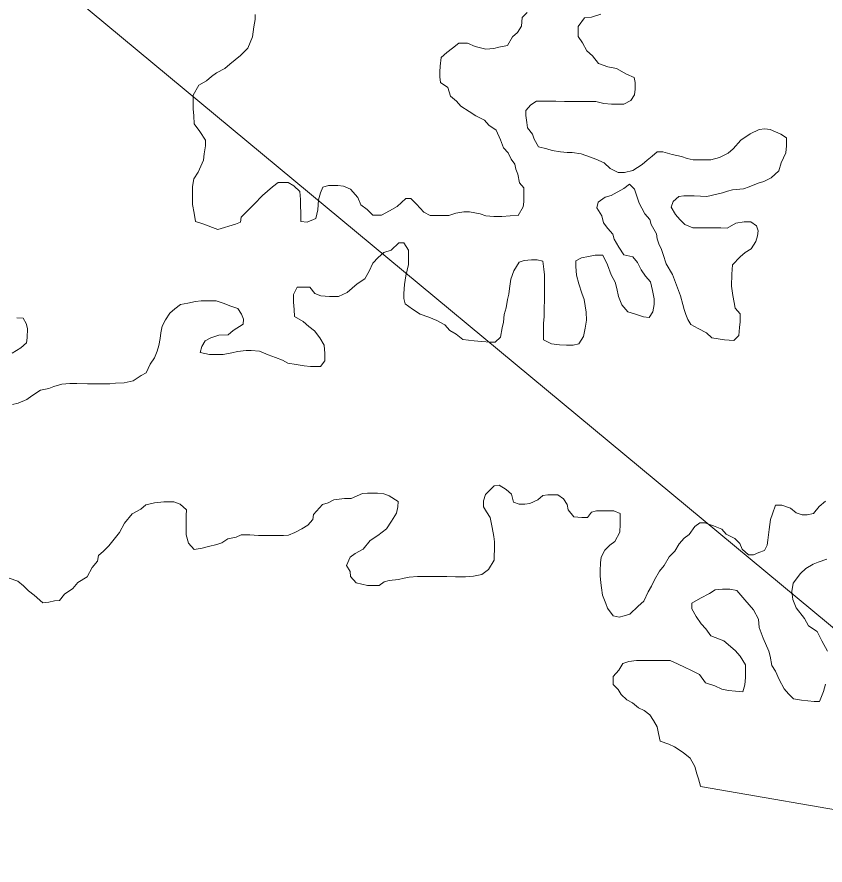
# Model space of a CAD drawing. Extents: x 553962 to 842807, y 8883888 to 9032388.
# Drawn here: x 804206 to 804529.8, y 9014916.1 to 9015255.9 of the extents above; entities that cross this region are included whole.
import ezdxf

# ---------------------------------------------------------------- set-up
doc = ezdxf.new("R2010")
doc.units = 0
doc.header["$LTSCALE"] = 20
doc.layers.add('25', color=7, linetype='Continuous', lineweight=13)
doc.layers.add('8', color=7, linetype='Continuous', lineweight=13)

msp = doc.modelspace()

# ---------------------------------------------------------------- linework, layer by layer
at = {"layer": '25'}
for points in [[(804301.37, 9015256.94), (804301.35, 9015254.94), (804300.83, 9015251.94), (804300.3, 9015247.94), (804298.51, 9015243.44), (804295.49, 9015240.46), (804291.21, 9015236.98), (804289.2, 9015235.24), (804285.93, 9015233.51), (804283.92, 9015232.02), (804281.91, 9015230.29), (804278.89, 9015228.55), (804276.61, 9015224.56), (804276.6, 9015222.56), (804276.57, 9015219.06), (804276.8, 9015216.3), (804277.02, 9015213.04), (804279.25, 9015210.02), (804281.48, 9015206.51), (804281.46, 9015204.25), (804280.93, 9015201), (804280.66, 9015198.5), (804278.63, 9015193.76), (804276.86, 9015191.01), (804276.33, 9015188.01), (804276.31, 9015184.76), (804276.28, 9015180.75), (804277, 9015177.24), (804277.48, 9015173.99), (804280.47, 9015172.96), (804286.46, 9015170.67)], [(804286.46, 9015170.67), (804293.48, 9015172.88), (804295.48, 9015173.62), (804295.75, 9015175.62), (804299.02, 9015178.85), (804301.04, 9015180.84), (804304.32, 9015184.32), (804306.33, 9015186.06), (804308.35, 9015187.8), (804310.61, 9015189.54), (804314.61, 9015189.51), (804316.85, 9015188.25), (804319.34, 9015185.98), (804319.56, 9015182.72), (804319.54, 9015180.47), (804319.77, 9015177.21), (804319.74, 9015173.96), (804322.24, 9015173.69), (804325.76, 9015175.17), (804326.53, 9015178.67), (804326.82, 9015182.67), (804327.59, 9015185.42), (804328.6, 9015187.67), (804330.86, 9015188.4), (804334.61, 9015188.38), (804336.86, 9015188.11), (804339.6, 9015186.84), (804342.58, 9015183.57), (804343.81, 9015180.56), (804346.29, 9015178.79), (804348.53, 9015176.52), (804352.03, 9015176.5), (804355.29, 9015178.23), (804358.31, 9015179.96), (804361.83, 9015183.19), (804363.84, 9015183.18), (804366.07, 9015180.91), (804369.04, 9015177.64), (804371.54, 9015176.37), (804373.79, 9015176.35), (804375.79, 9015176.34), (804379.04, 9015176.32), (804381.8, 9015177.3), (804385.05, 9015177.78), (804387.3, 9015177.77), (804391.55, 9015176.99), (804393.8, 9015176.22), (804397.04, 9015175.95), (804400.3, 9015175.93), (804403.55, 9015176.16), (804406.8, 9015176.38), (804408.83, 9015179.88), (804409.1, 9015181.88), (804409.11, 9015184.13), (804409.14, 9015187.38), (804407.4, 9015189.4), (804406.68, 9015192.91), (804405.94, 9015194.92), (804405.46, 9015196.92), (804403.97, 9015198.94), (804402.74, 9015201.45), (804401, 9015203.46), (804399.78, 9015206.72), (804398.06, 9015210.49), (804395.07, 9015212.51), (804393.34, 9015214.53), (804389.85, 9015216.3), (804387.11, 9015218.07), (804383.87, 9015220.1), (804382.14, 9015222.11), (804379.65, 9015224.13), (804378.68, 9015227.64), (804375.69, 9015229.67), (804375.46, 9015231.92), (804375.48, 9015233.92), (804375.49, 9015236.18), (804376.02, 9015239.68), (804378.29, 9015241.67), (804380.55, 9015243.4), (804383.07, 9015245.39), (804386.57, 9015245.37), (804389.56, 9015244.1), (804393.8, 9015243.06), (804397.06, 9015243.29), (804399.06, 9015243.78), (804402.57, 9015244.51), (804404.6, 9015248), (804406.61, 9015249.74), (804408.13, 9015252.23), (804408.41, 9015255.74), (804410.42, 9015257.73)], [(804439.93, 9015257.03), (804436.17, 9015255.8), (804433.42, 9015255.57), (804430.89, 9015252.08), (804430.87, 9015250.08), (804430.86, 9015248.08), (804432.59, 9015245.56), (804434.32, 9015242.3), (804436.55, 9015240.28), (804439.03, 9015237.26), (804442.77, 9015235.98), (804446.27, 9015235.21), (804450.25, 9015232.93), (804453.24, 9015231.66), (804453.73, 9015229.65), (804453.71, 9015226.9), (804453.44, 9015224.64), (804451.92, 9015222.4), (804449.16, 9015220.92), (804447.16, 9015220.93), (804444.16, 9015220.95), (804441.16, 9015221.22), (804437.91, 9015221.99), (804434.16, 9015222.02), (804430.91, 9015222.04), (804428.66, 9015222.06), (804425.41, 9015222.08)], [(804425.41, 9015222.08), (804421.91, 9015222.1), (804419.91, 9015222.11), (804417.9, 9015222.13), (804414.15, 9015222.15), (804411.89, 9015220.66), (804409.87, 9015218.42), (804409.86, 9015216.42), (804410.34, 9015213.66), (804410.57, 9015211.41), (804412.55, 9015208.89), (804413.29, 9015206.88), (804415.02, 9015203.87), (804418.26, 9015203.1), (804420.5, 9015202.33), (804423.75, 9015201.81), (804426.5, 9015201.54), (804428.5, 9015201.53), (804432, 9015201), (804435.74, 9015199.73), (804437.99, 9015198.96), (804441.23, 9015197.44), (804443.71, 9015195.17), (804446.95, 9015193.64), (804449.45, 9015193.63), (804452.71, 9015194.36), (804456.48, 9015196.84), (804458.49, 9015198.58), (804460.5, 9015200.06), (804462.52, 9015201.8), (804464.77, 9015201.79), (804468.52, 9015200.76), (804472.26, 9015199.99), (804474.5, 9015199.22), (804477, 9015198.7), (804480.25, 9015198.68), (804484, 9015198.66), (804487.51, 9015199.64), (804491.03, 9015201.36), (804493.04, 9015203.1), (804496.07, 9015206.59), (804499.84, 9015209.07), (804503.36, 9015210.8), (804505.61, 9015211.03), (804507.86, 9015210.77), (804512.1, 9015208.98), (804514.34, 9015207.47), (804514.31, 9015204.21), (804514.04, 9015201.46), (804512.26, 9015197.47), (804511.23, 9015194.22), (804508.21, 9015191.49), (804505.2, 9015190), (804502.94, 9015189.27), (804499.43, 9015187.79), (804497.17, 9015187.05), (804492.67, 9015186.58), (804490.66, 9015186.1), (804488.66, 9015185.36), (804482.39, 9015183.9), (804477.39, 9015184.18), (804475.39, 9015184.19), (804473.14, 9015184.21), (804471.14, 9015183.97), (804468.87, 9015181.98), (804468.1, 9015179.74), (804469.83, 9015176.72), (804471.57, 9015174.7), (804473.55, 9015172.69), (804476.8, 9015171.42), (804480.55, 9015171.39), (804484.3, 9015171.37), (804488.05, 9015171.34), (804490.55, 9015171.32), (804494.07, 9015173.3), (804497.32, 9015173.78), (804500.07, 9015173.76), (804502.31, 9015172.25), (804503.05, 9015170.24), (804502.78, 9015168.24), (804502.02, 9015165.99), (804500.24, 9015163), (804497.73, 9015161.51), (804495.72, 9015159.77), (804492.69, 9015156.54), (804492.41, 9015152.79), (804492.37, 9015148.03), (804492.85, 9015144.27), (804493.32, 9015141.51), (804493.81, 9015139.26), (804495.79, 9015136.99), (804495.77, 9015133.74), (804495.5, 9015131.49), (804495.22, 9015128.23), (804493.21, 9015126.24), (804489.46, 9015126.52), (804484.46, 9015127.3), (804482.23, 9015129.32), (804478.99, 9015131.09), (804476, 9015132.62), (804474.76, 9015134.63)], [(804474.76, 9015134.63), (804474.03, 9015136.64), (804473.29, 9015138.64), (804472.81, 9015140.65), (804471.84, 9015144.16), (804470.61, 9015147.42), (804469.88, 9015149.43), (804468.65, 9015152.69), (804466.18, 9015156.96), (804464.96, 9015160.73), (804464.22, 9015162.74), (804463.24, 9015165), (804462.5, 9015167), (804462.27, 9015169.01), (804460.05, 9015172.78), (804459.56, 9015174.78), (804457.58, 9015177.05), (804456.35, 9015179.31), (804455.36, 9015181.32), (804454.14, 9015184.84), (804453.4, 9015186.84), (804451.42, 9015188.86), (804449.15, 9015187.12), (804444.13, 9015184.4), (804441.62, 9015183.66), (804438.86, 9015181.68), (804438.34, 9015179.43), (804440.32, 9015176.16), (804441.04, 9015173.4), (804442.78, 9015171.14), (804444.76, 9015168.87), (804445.25, 9015166.87), (804447.22, 9015163.6), (804449.2, 9015160.58), (804452.7, 9015159.81), (804454.68, 9015157.54), (804456.16, 9015154.53), (804457.89, 9015152.01), (804459.87, 9015149.75), (804460.6, 9015146.24), (804461.32, 9015142.98), (804461.3, 9015140.72), (804460.78, 9015137.72), (804459.26, 9015135.48), (804457.02, 9015135.75), (804453.77, 9015136.77), (804450.78, 9015137.79), (804448.3, 9015140.56), (804447.07, 9015143.82), (804446.35, 9015147.08), (804445.62, 9015149.59), (804444.14, 9015152.6), (804442.67, 9015156.62), (804440.7, 9015160.39), (804437.69, 9015160.41), (804434.94, 9015159.93), (804432.18, 9015159.44), (804429.92, 9015158.21), (804429.91, 9015155.95), (804430.13, 9015152.45), (804431.1, 9015148.94), (804432.33, 9015145.17), (804433.31, 9015142.66), (804434.02, 9015137.65), (804434.24, 9015134.4), (804433.72, 9015131.14), (804432.94, 9015127.89), (804431.17, 9015124.9), (804428.92, 9015124.42), (804426.16, 9015124.43), (804423.41, 9015124.45), (804420.17, 9015124.97), (804416.93, 9015126.5), (804416.94, 9015128.5), (804416.98, 9015133.26), (804417.25, 9015135.76), (804417.27, 9015139.01), (804417.3, 9015142.52), (804417.31, 9015144.52), (804417.33, 9015146.77), (804417.35, 9015148.78), (804417.38, 9015152.53), (804417.14, 9015154.79), (804416.67, 9015158.04), (804414.42, 9015158.56), (804412.17, 9015158.57), (804409.17, 9015158.34), (804407.16, 9015157.61), (804405.13, 9015154.12), (804403.86, 9015150.87), (804403.33, 9015147.12), (804403.06, 9015144.86), (804402.54, 9015142.62), (804402.02, 9015139.36), (804401.25, 9015136.62), (804400.97, 9015133.61), (804400.46, 9015131.36), (804399.68, 9015127.61), (804397.66, 9015125.62), (804395.66, 9015125.64), (804392.16, 9015125.91)], [(804392.16, 9015125.91), (804389.16, 9015126.18), (804384.66, 9015126.71), (804381.93, 9015128.73), (804379.44, 9015130.25), (804377.46, 9015132.52), (804374.22, 9015134.29), (804370.98, 9015135.56), (804367.48, 9015136.84), (804364.5, 9015138.86), (804361.51, 9015140.88), (804361.03, 9015143.14), (804361.04, 9015145.14), (804361.32, 9015148.65), (804361.85, 9015152.15), (804362.88, 9015156.65), (804362.91, 9015160.4), (804362.93, 9015162.4), (804360.95, 9015165.42), (804358.95, 9015165.44), (804355.92, 9015162.45), (804352.92, 9015161.47), (804350.65, 9015159.48), (804348.63, 9015157.24), (804347.11, 9015154), (804345.33, 9015151), (804342.32, 9015149.02), (804338.29, 9015145.54), (804334.77, 9015143.82), (804331.27, 9015143.84), (804327.77, 9015144.11), (804325.28, 9015145.13), (804323.3, 9015147.65), (804321.3, 9015147.66), (804318.3, 9015147.68), (804316.77, 9015144.68), (804316.75, 9015141.68), (804316.98, 9015138.68), (804317.2, 9015135.92), (804320.69, 9015133.89), (804322.93, 9015131.88), (804325.16, 9015130.11), (804327.39, 9015127.34), (804329.12, 9015124.32), (804329.35, 9015121.07), (804329.32, 9015118.06), (804327.56, 9015115.82), (804325.56, 9015115.84), (804323.56, 9015115.85), (804321.06, 9015116.12), (804317.81, 9015116.64), (804314.56, 9015117.16), (804312.32, 9015118.43), (804309.58, 9015119.45), (804306.58, 9015120.47), (804303.09, 9015121.99), (804299.84, 9015122.26), (804297.84, 9015122.28), (804294.34, 9015121.8), (804292.08, 9015121.32), (804288.58, 9015120.59), (804286.58, 9015120.6), (804283.07, 9015120.62), (804279.33, 9015121.4), (804280.1, 9015123.9), (804281.36, 9015126.14), (804283.62, 9015127.38), (804286.88, 9015128.36), (804290.64, 9015128.58), (804292.65, 9015130.32), (804296.67, 9015132.8), (804296.69, 9015134.8), (804295.95, 9015136.81), (804294.47, 9015139.08), (804291.22, 9015140.1), (804288.98, 9015141.11), (804285.74, 9015142.14), (804282.49, 9015142.16), (804279.74, 9015142.18), (804277.48, 9015141.94), (804274.48, 9015141.21), (804271.47, 9015140.73), (804269.21, 9015138.99), (804267.19, 9015137.25), (804265.42, 9015134.51), (804264.15, 9015132.02), (804263.63, 9015129.26), (804263.36, 9015127.01), (804262.84, 9015124.26), (804262.08, 9015122.02), (804261.05, 9015119.27), (804259.28, 9015116.78), (804257.76, 9015113.28), (804255.75, 9015112.29), (804252.48, 9015110.06), (804248.97, 9015109.33), (804245.47, 9015109.11), (804243.22, 9015108.87), (804240.22, 9015108.89), (804238.22, 9015108.9), (804236.21, 9015108.92)], [(804204.04, 9015121.15), (804207.56, 9015123.38), (804209.83, 9015125.36), (804210.09, 9015127.36), (804210.12, 9015131.12), (804209.64, 9015133.13), (804208.4, 9015135.14), (804205.9, 9015135.4)], [(804236.21, 9015108.92), (804234.21, 9015108.93), (804229.96, 9015108.96), (804227.21, 9015108.98), (804223.96, 9015108.75), (804220.7, 9015107.77), (804218.69, 9015107.03), (804215.44, 9015106.3), (804211.92, 9015104.07), (804209.9, 9015102.58), (804206.39, 9015101.1), (804204.14, 9015100.62)], [(804236.15, 9015035.31), (804238.17, 9015037.8), (804238.69, 9015040.05), (804240.7, 9015041.79), (804242.72, 9015044.03), (804247.02, 9015049.26), (804249.04, 9015053), (804252.07, 9015056.74), (804255.59, 9015058.72), (804257.6, 9015060.46), (804261.11, 9015061.18), (804264.87, 9015061.66), (804268.87, 9015061.64), (804271.36, 9015060.62), (804273.85, 9015058.35), (804273.83, 9015056.09), (804273.81, 9015053.34), (804273.79, 9015051.09), (804273.77, 9015048.33), (804274.74, 9015045.07), (804276.98, 9015042.55), (804280.23, 9015043.03), (804282.74, 9015043.77), (804286, 9015044.5), (804288, 9015045.24), (804290.52, 9015046.72), (804293.77, 9015047.45), (804295.78, 9015048.44), (804299.28, 9015048.42), (804302.78, 9015048.14), (804304.78, 9015048.13), (804306.78, 9015048.12), (804308.78, 9015048.1), (804310.78, 9015048.09), (804312.78, 9015048.08), (804314.79, 9015048.31), (804317.3, 9015049.3), (804320.06, 9015050.78), (804322.57, 9015052.27), (804324.59, 9015054.51), (804324.85, 9015056.51), (804328.39, 9015060.49), (804330.64, 9015061.23), (804332.9, 9015062.46), (804337.16, 9015062.94), (804339.91, 9015062.92), (804344.43, 9015064.89), (804346.43, 9015065.13), (804348.43, 9015065.11), (804350.43, 9015065.1), (804352.93, 9015064.83), (804355.18, 9015064.07), (804358.66, 9015061.79), (804358.64, 9015059.54), (804358.12, 9015057.04), (804356.1, 9015053.8), (804354.07, 9015050.81), (804350.55, 9015048.08), (804347.54, 9015046.09), (804344.76, 9015042.61), (804341.49, 9015040.88), (804339.48, 9015039.39), (804337.96, 9015036.14), (804339.44, 9015033.63), (804339.67, 9015031.62), (804341.9, 9015029.11), (804344.15, 9015028.59), (804346.4, 9015028.08), (804348.4, 9015028.06), (804351.15, 9015028.04), (804353.16, 9015029.53), (804355.17, 9015030.02), (804358.92, 9015030.5), (804361.18, 9015030.98), (804363.18, 9015031.47), (804366.43, 9015031.7), (804368.44, 9015031.68), (804370.44, 9015031.67), (804372.94, 9015031.66), (804376.19, 9015031.63), (804378.19, 9015031.62), (804381.69, 9015031.6), (804383.69, 9015031.58), (804385.69, 9015031.57), (804388.94, 9015031.8), (804392.2, 9015032.53), (804394.97, 9015034.51), (804397.25, 9015038.25), (804397.26, 9015040.26), (804397.28, 9015042.26), (804397.3, 9015045.51), (804397.07, 9015047.77), (804396.35, 9015051.28), (804395.63, 9015055.29), (804394.14, 9015057.55), (804392.91, 9015059.56), (804392.93, 9015062.06), (804393.7, 9015064.56), (804397.22, 9015068.04), (804399.23, 9015068.28), (804401.96, 9015066.51)], [(804401.96, 9015066.51), (804404.2, 9015064.74), (804404.93, 9015061.48), (804407.17, 9015060.72), (804409.42, 9015060.7), (804411.43, 9015060.94), (804414.69, 9015062.42), (804416.7, 9015064.16), (804418.71, 9015064.4), (804420.71, 9015064.38), (804422.71, 9015064.37), (804424.95, 9015062.86), (804426.43, 9015060.59), (804426.91, 9015058.34), (804429.14, 9015055.57), (804432.39, 9015055.3), (804434.64, 9015055.28), (804436.16, 9015057.52), (804438.17, 9015058.01), (804440.17, 9015058), (804442.17, 9015057.98), (804445.17, 9015057.96), (804447.66, 9015056.95), (804447.65, 9015054.94), (804447.63, 9015052.69), (804447.6, 9015049.44), (804445.58, 9015045.7), (804443.56, 9015044.21), (804441.55, 9015042.22), (804440.03, 9015039.47), (804439.76, 9015037.22), (804439.73, 9015033.97), (804439.72, 9015031.96), (804439.95, 9015029.21), (804440.18, 9015027.2), (804440.66, 9015024.2), (804441.88, 9015020.93), (804442.62, 9015018.93), (804444.85, 9015015.91), (804447.35, 9015015.39), (804449.35, 9015015.88), (804451.61, 9015016.61), (804454.88, 9015019.85), (804457.15, 9015021.84), (804458.93, 9015025.58), (804460.2, 9015027.82), (804461.46, 9015030.32), (804463.49, 9015033.81), (804465.26, 9015036.05), (804467.29, 9015039.54), (804469.56, 9015041.78), (804471.33, 9015044.77), (804473.35, 9015047.01), (804475.36, 9015048.5), (804477.64, 9015051.74), (804479.65, 9015053.23), (804481.65, 9015053.22), (804485.14, 9015051.94), (804488.38, 9015050.67), (804490.12, 9015048.65), (804493.6, 9015046.88), (804495.59, 9015044.86), (804496.57, 9015042.6), (804499.06, 9015040.33), (804501.06, 9015040.32), (804503.32, 9015041.31), (804505.57, 9015042.04), (804506.59, 9015044.29), (804506.86, 9015046.29), (804507.39, 9015050.54), (804507.92, 9015054.54), (804508.69, 9015056.79), (804509.96, 9015060.29), (804512.47, 9015060.27), (804515.96, 9015059), (804518.2, 9015057.23), (804520.69, 9015056.46), (804522.69, 9015056.45), (804525.2, 9015056.94), (804527.47, 9015059.67), (804529.99, 9015061.91)], [(804530.56, 9015038.62), (804527.05, 9015037.4), (804525.04, 9015036.66), (804522.03, 9015034.92), (804520.01, 9015032.94), (804516.98, 9015028.95), (804516.45, 9015025.7), (804516.93, 9015022.44), (804518.16, 9015019.18), (804521.62, 9015014.9), (804523.1, 9015011.88), (804526.59, 9015009.61), (804528.56, 9015005.84), (804530.78, 9015001.82)], [(804202.86, 9015031.03), (804206.35, 9015029.75), (804208.59, 9015027.98), (804210.57, 9015025.97), (804212.81, 9015024.2), (804216.29, 9015021.18), (804218.79, 9015021.41), (804221.04, 9015021.89), (804223.05, 9015022.13), (804225.07, 9015024.62), (804228.34, 9015026.85), (804230.36, 9015029.34), (804234.12, 9015031.57), (804236.15, 9015035.31)], [(804520.38, 9014982.11), (804517.13, 9014982.63), (804515.14, 9014984.65), (804513.41, 9014986.66), (804511.43, 9014990.43), (804509.96, 9014993.7), (804508.48, 9014995.96), (804507.75, 9014999.72), (804507.27, 9015001.72), (804505.06, 9015007), (804503.34, 9015011.26), (804503.11, 9015014.52), (804501.14, 9015018.29), (804499.41, 9015020.3), (804497.67, 9015022.32), (804494.45, 9015026.09), (804491.7, 9015026.61), (804488.7, 9015026.63), (804485.7, 9015026.4), (804483.43, 9015024.92), (804479.92, 9015022.94), (804476.4, 9015020.96), (804476.38, 9015018.7), (804478.11, 9015015.69), (804480.09, 9015012.67), (804482.08, 9015010.65), (804484.06, 9015007.89), (804489.29, 9015005.85), (804493.76, 9015002.06), (804495.75, 9014999.8), (804497.97, 9014996.28), (804497.96, 9014994.28), (804497.93, 9014991.27), (804497.66, 9014988.27), (804496.89, 9014985.52), (804493.89, 9014985.79), (804491.14, 9014986.06), (804488.4, 9014986.58), (804485.65, 9014987.85), (804481.91, 9014989.12), (804479.44, 9014992.4), (804475.95, 9014994.17), (804473.7, 9014995.19), (804470.71, 9014996.71), (804467.72, 9014997.98), (804464.72, 9014998), (804461.72, 9014998.02), (804459.72, 9014998.03), (804457.22, 9014998.05), (804454.22, 9014998.07), (804451.21, 9014997.59), (804448.7, 9014996.86), (804447.18, 9014994.11), (804444.91, 9014991.62), (804444.89, 9014988.37), (804446.88, 9014986.35), (804448.11, 9014984.34), (804450.34, 9014982.32), (804452.59, 9014981.06), (804455.07, 9014979.04), (804457.32, 9014978.02), (804459.55, 9014976.25), (804461.04, 9014973.99), (804462.52, 9014971.48), (804463, 9014968.72), (804463.72, 9014965.71), (804467.22, 9014964.44), (804469.46, 9014963.42), (804472.94, 9014961.14), (804475.68, 9014958.87), (804477.65, 9014955.61), (804478.38, 9014952.6), (804479.12, 9014950.59), (804479.82, 9014947.69)], [(804529.93, 9014988.56), (804529.16, 9014985.56), (804527.62, 9014981.56), (804525.37, 9014981.58), (804520.38, 9014982.11)], [(804479.84, 9014947.58), (804549.53, 9014935.48), (804556.72, 9014939.37), (804593.41, 9014949.04), (804599.45, 9014951.27), (804604.2, 9014951.75), (804609.98, 9014955.22), (804617.24, 9014957.18), (804623.24, 9014956.4)]]:
    msp.add_lwpolyline(points, dxfattribs=at)
at = {"layer": '8'}
msp.add_lwpolyline([(805949.96, 9014683.49), (805075.1, 9014560.95), (803898.19, 9015538.22), (803022.21, 9015653.12), (801641.07, 9016894.94), (801019.92, 9016842.42), (800495.01, 9017157.53), (800005.09, 9016711.13), (799865.12, 9016868.68), (799658.86, 9016834.65), (799912.91, 9017234.09), (800045.16, 9018248.47), (800853.48, 9018666.68), (801389.4, 9019718.18), (802864.91, 9020198.66), (804512.59, 9022148.37), (804596.1, 9023011.85)], dxfattribs=at)

doc.saveas('drawing.dxf')
